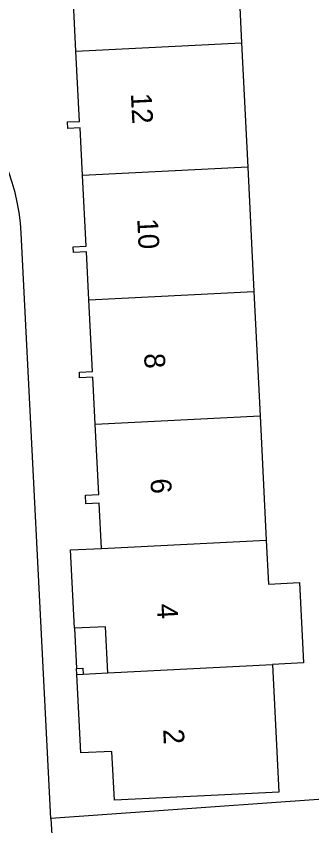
# Model space of a CAD drawing. Extents: x 161084 to 161928, y 385355 to 386522.
# Drawn here: x 161780.57 to 161794.81, y 386162.22 to 386201.24 of the extents above; entities that cross this region are included whole.
import ezdxf

# ---------------------------------------------------------------- set-up
doc = ezdxf.new("R2010")
doc.units = 0
for name, color, linetype in [('IMGEO_Pand', 7, 'Continuous'), ('IMGEO_Pand_nummerreeks', 7, 'Continuous'), ('IMGEO_Pand_overbouw', 7, 'Continuous'), ('IMGEO_Voetpad_open', 7, 'Continuous')]:
    doc.layers.add(name, color=color, linetype=linetype)

msp = doc.modelspace()

# ---------------------------------------------------------------- linework, layer by layer
at = {"layer": 'IMGEO_Pand'}
for points in [[(161783.454, 386199.556), (161783.339, 386201.884), (161782.755, 386201.856), (161782.74, 386202.145), (161783.332, 386202.174), (161783.157, 386205.708), (161789.096, 386206.002)], [(161791.13, 386206.102), (161791.434, 386199.961)], [(161783.454, 386199.556), (161791.434, 386199.961)], [(161791.434, 386199.961), (161791.731, 386193.968)], [(161783.768, 386193.565), (161783.654, 386195.864), (161783.056, 386195.834), (161783.04, 386196.144), (161783.622, 386196.173), (161783.454, 386199.556)], [(161791.731, 386193.968), (161783.768, 386193.565)], [(161791.731, 386193.968), (161792.027, 386187.976)], [(161784.077, 386187.573), (161783.963, 386189.884), (161783.33, 386189.853), (161783.316, 386190.124), (161783.937, 386190.155), (161783.768, 386193.565)], [(161784.077, 386187.573), (161792.027, 386187.976)], [(161792.027, 386187.976), (161792.324, 386181.984)], [(161784.384, 386181.581), (161784.272, 386183.85), (161783.63, 386183.818), (161783.616, 386184.092), (161784.248, 386184.123), (161784.077, 386187.573)], [(161784.384, 386181.581), (161792.324, 386181.984)], [(161792.324, 386181.984), (161792.62, 386175.99)], [(161784.681, 386175.588), (161784.573, 386177.778), (161783.933, 386177.746), (161783.911, 386178.161), (161784.552, 386178.193), (161784.384, 386181.581)], [(161784.681, 386175.588), (161792.62, 386175.99)], [(161792.62, 386175.99), (161792.725, 386173.874), (161794.224, 386173.948), (161794.415, 386170.072), (161792.917, 386169.998)], [(161784.988, 386169.596), (161784.878, 386171.817), (161783.38, 386171.742), (161783.189, 386175.513), (161784.681, 386175.588)], [(161792.917, 386169.998), (161793.222, 386163.839), (161790.296, 386163.694), (161785.302, 386163.447), (161785.186, 386165.798), (161783.69, 386165.731), (161783.494, 386169.505)], [(161784.988, 386169.596), (161792.917, 386169.998)], [(161783.494, 386169.505), (161783.478, 386169.804), (161783.778, 386169.819), (161783.794, 386169.52)], [(161783.494, 386169.505), (161783.794, 386169.52)], [(161783.794, 386169.52), (161784.988, 386169.596)]]:
    msp.add_lwpolyline(points, dxfattribs=at)
at = {"layer": 'IMGEO_Pand_overbouw'}
msp.add_lwpolyline([(161783.794, 386169.52), (161784.988, 386169.596), (161784.878, 386171.817), (161783.38, 386171.742), (161783.478, 386169.804), (161783.778, 386169.819)], close=True, dxfattribs=at)
at = {"layer": 'IMGEO_Voetpad_open'}
for points in [[(161782.25, 386162.575), (161780.818, 386190.783)], [(161800.34, 386163.854), (161782.25, 386162.575)], [(161782.25, 386162.575), (161782.29, 386161.789), (161782.296, 386161.673)]]:
    msp.add_lwpolyline(points, dxfattribs=at)
msp.add_arc((161770.992, 386190.281), 9.839, 2.9274, 92.8446, dxfattribs=at)

# ---------------------------------------------------------------- texts
at = {"layer": 'IMGEO_Pand_nummerreeks'}
for s, p in [('12', (161786.096, 386197.517)), ('10', (161786.402, 386191.474)), ('8', (161786.732, 386184.976)), ('6', (161787.038, 386178.942)), ('4', (161787.345, 386172.905)), ('2', (161787.651, 386166.87))]:
    msp.add_text(s, height=1, rotation=272.9056, dxfattribs=at).set_placement(p)

doc.saveas('drawing.dxf')
